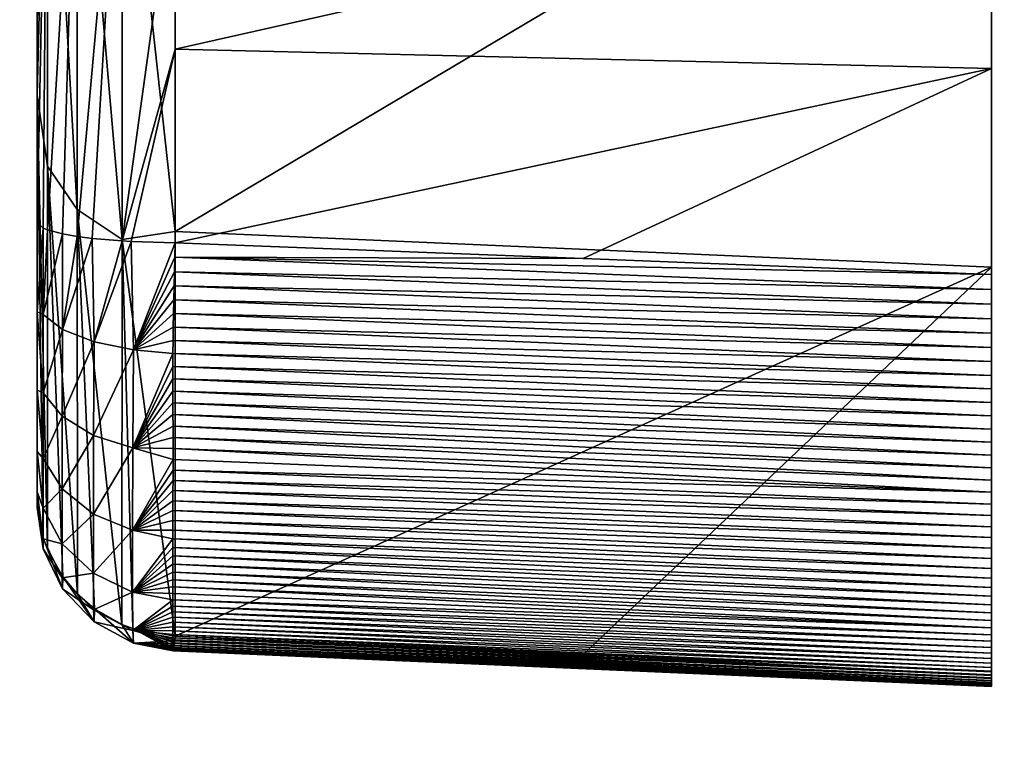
# Model space of a CAD drawing. Header units: millimetres. Extents: x -41 to 11, y -3 to 963.
# Tile 302 of 656: x -26.51 to -24.45, y 307.37 to 308.88. Entities that reach past the tile are written whole.
import ezdxf

# ---------------------------------------------------------------- set-up
doc = ezdxf.new("R2010")
doc.units = ezdxf.units.MM
doc.header["$LTSCALE"] = 65.185185
for name, color, linetype in [('3321', 7, 'CONTINUOUS'), ('3323', 7, 'CONTINUOUS'), ('3384', 7, 'CONTINUOUS'), ('3385', 7, 'CONTINUOUS'), ('659', 7, 'CONTINUOUS'), ('667', 7, 'CONTINUOUS'), ('668', 7, 'CONTINUOUS'), ('669', 7, 'CONTINUOUS'), ('670', 7, 'CONTINUOUS'), ('675', 7, 'CONTINUOUS'), ('677', 7, 'CONTINUOUS'), ('678', 7, 'CONTINUOUS')]:
    doc.layers.add(name, color=color, linetype=linetype)

msp = doc.modelspace()

# ---------------------------------------------------------------- linework, layer by layer
at = {"layer": '3321', "linetype": 'Continuous'}
for points in [[(9.125, 297.5, 93.5), (9.125, 382.5, 93.5), (-40.875, 297.5, 93.5), (9.125, 297.5, 93.5)], [(9.125, 382.5, 93.5), (-40.875, 382.5, 93.5), (-40.875, 297.5, 93.5), (9.125, 382.5, 93.5)]]:
    msp.add_3dface(points, dxfattribs=at)
at = {"layer": '3323', "linetype": 'Continuous'}
for points in [[(-40.875, 382.5, 8.5), (9.125, 297.5, 8.5), (-40.875, 297.5, 8.5), (-40.875, 382.5, 8.5)], [(9.125, 382.5, 8.5), (9.125, 297.5, 8.5), (-40.875, 382.5, 8.5), (9.125, 382.5, 8.5)]]:
    msp.add_3dface(points, dxfattribs=at)
at = {"layer": '3384', "linetype": 'Continuous'}
for points in [[(-40.875, 300.2, 90.8), (-40.875, 379.8, 90.8), (-15.675, 300.2, 90.8), (-40.875, 300.2, 90.8)], [(-40.875, 379.8, 90.8), (-15.675, 379.8, 90.8), (-15.675, 300.2, 90.8), (-40.875, 379.8, 90.8)]]:
    msp.add_3dface(points, dxfattribs=at)
at = {"layer": '3385', "linetype": 'Continuous'}
for points in [[(-15.675, 379.8, 11.2), (-40.875, 300.2, 11.2), (-15.675, 300.2, 11.2), (-15.675, 379.8, 11.2)], [(-40.875, 379.8, 11.2), (-40.875, 300.2, 11.2), (-15.675, 379.8, 11.2), (-40.875, 379.8, 11.2)]]:
    msp.add_3dface(points, dxfattribs=at)
at = {"layer": '659', "linetype": 'Continuous'}
for points in [[(-24.475, 308.3123, 44.0605), (-24.475, 312.3337, 32.1105), (-24.475, 308.3437, 44.0654), (-24.475, 308.3123, 44.0605)], [(-24.475, 308.2813, 44.0546), (-24.475, 312.3337, 32.1105), (-24.475, 308.3123, 44.0605), (-24.475, 308.2813, 44.0546)], [(-24.475, 310.7778, 34.6198), (-24.475, 312.3337, 32.1105), (-24.475, 308.2813, 44.0546), (-24.475, 310.7778, 34.6198)], [(-24.475, 308.775, 44.1386), (-24.475, 312.3337, 32.1105), (-24.475, 309.2005, 44.2385), (-24.475, 308.775, 44.1386)], [(-24.475, 308.3437, 44.0654), (-24.475, 312.3337, 32.1105), (-24.475, 308.775, 44.1386), (-24.475, 308.3437, 44.0654)], [(-24.475, 308.2508, 44.0479), (-24.475, 310.7778, 34.6198), (-24.475, 308.2813, 44.0546), (-24.475, 308.2508, 44.0479)], [(-24.475, 308.2206, 44.0403), (-24.475, 310.7778, 34.6198), (-24.475, 308.2508, 44.0479), (-24.475, 308.2206, 44.0403)], [(-24.475, 308.1908, 44.0319), (-24.475, 310.7778, 34.6198), (-24.475, 308.2206, 44.0403), (-24.475, 308.1908, 44.0319)], [(-24.475, 308.1614, 44.0225), (-24.475, 310.7778, 34.6198), (-24.475, 308.1908, 44.0319), (-24.475, 308.1614, 44.0225)], [(-24.475, 308.1323, 44.0123), (-24.475, 310.7778, 34.6198), (-24.475, 308.1614, 44.0225), (-24.475, 308.1323, 44.0123)], [(-24.475, 308.1037, 44.0012), (-24.475, 310.7778, 34.6198), (-24.475, 308.1323, 44.0123), (-24.475, 308.1037, 44.0012)], [(-24.475, 308.0754, 43.9892), (-24.475, 310.7778, 34.6198), (-24.475, 308.1037, 44.0012), (-24.475, 308.0754, 43.9892)], [(-24.475, 308.0475, 43.9763), (-24.475, 310.7778, 34.6198), (-24.475, 308.0754, 43.9892), (-24.475, 308.0475, 43.9763)], [(-24.475, 308.0197, 43.9624), (-24.475, 310.7778, 34.6198), (-24.475, 308.0475, 43.9763), (-24.475, 308.0197, 43.9624)], [(-24.475, 307.9923, 43.9475), (-24.475, 310.7778, 34.6198), (-24.475, 308.0197, 43.9624), (-24.475, 307.9923, 43.9475)], [(-24.475, 307.9653, 43.9318), (-24.475, 310.7778, 34.6198), (-24.475, 307.9923, 43.9475), (-24.475, 307.9653, 43.9318)], [(-24.475, 307.9387, 43.9153), (-24.475, 310.7778, 34.6198), (-24.475, 307.9653, 43.9318), (-24.475, 307.9387, 43.9153)], [(-24.475, 307.9127, 43.898), (-24.475, 310.7778, 34.6198), (-24.475, 307.9387, 43.9153), (-24.475, 307.9127, 43.898)], [(-24.475, 307.8873, 43.8799), (-24.475, 310.7778, 34.6198), (-24.475, 307.9127, 43.898), (-24.475, 307.8873, 43.8799)], [(-24.475, 307.8626, 43.8612), (-24.475, 310.7778, 34.6198), (-24.475, 307.8873, 43.8799), (-24.475, 307.8626, 43.8612)], [(-24.475, 307.8386, 43.8418), (-24.475, 310.7778, 34.6198), (-24.475, 307.8626, 43.8612), (-24.475, 307.8386, 43.8418)], [(-24.475, 307.8153, 43.8216), (-24.475, 310.7778, 34.6198), (-24.475, 307.8386, 43.8418), (-24.475, 307.8153, 43.8216)], [(-24.475, 307.7925, 43.8006), (-24.475, 310.7778, 34.6198), (-24.475, 307.8153, 43.8216), (-24.475, 307.7925, 43.8006)], [(-24.475, 307.7703, 43.7788), (-24.475, 310.7778, 34.6198), (-24.475, 307.7925, 43.8006), (-24.475, 307.7703, 43.7788)], [(-24.475, 307.7487, 43.7562), (-24.475, 310.7778, 34.6198), (-24.475, 307.7703, 43.7788), (-24.475, 307.7487, 43.7562)], [(-24.475, 307.7277, 43.733), (-24.475, 310.7778, 34.6198), (-24.475, 307.7487, 43.7562), (-24.475, 307.7277, 43.733)], [(-24.475, 309.4488, 37.2573), (-24.475, 310.7778, 34.6198), (-24.475, 307.7277, 43.733), (-24.475, 309.4488, 37.2573)], [(-24.475, 307.7075, 43.7091), (-24.475, 309.4488, 37.2573), (-24.475, 307.7277, 43.733), (-24.475, 307.7075, 43.7091)], [(-24.475, 307.6881, 43.6848), (-24.475, 309.4488, 37.2573), (-24.475, 307.7075, 43.7091), (-24.475, 307.6881, 43.6848)], [(-24.475, 307.6695, 43.6599), (-24.475, 309.4488, 37.2573), (-24.475, 307.6881, 43.6848), (-24.475, 307.6695, 43.6599)], [(-24.475, 307.6519, 43.6347), (-24.475, 309.4488, 37.2573), (-24.475, 307.6695, 43.6599), (-24.475, 307.6519, 43.6347)], [(-24.475, 307.635, 43.6089), (-24.475, 309.4488, 37.2573), (-24.475, 307.6519, 43.6347), (-24.475, 307.635, 43.6089)], [(-24.475, 307.6189, 43.5824), (-24.475, 309.4488, 37.2573), (-24.475, 307.635, 43.6089), (-24.475, 307.6189, 43.5824)], [(-24.475, 307.6036, 43.5553), (-24.475, 309.4488, 37.2573), (-24.475, 307.6189, 43.5824), (-24.475, 307.6036, 43.5553)], [(-24.475, 307.5891, 43.5276), (-24.475, 309.4488, 37.2573), (-24.475, 307.6036, 43.5553), (-24.475, 307.5891, 43.5276)], [(-24.475, 307.5753, 43.4995), (-24.475, 309.4488, 37.2573), (-24.475, 307.5891, 43.5276), (-24.475, 307.5753, 43.4995)], [(-24.475, 307.5625, 43.471), (-24.475, 309.4488, 37.2573), (-24.475, 307.5753, 43.4995), (-24.475, 307.5625, 43.471)], [(-24.475, 307.5506, 43.4422), (-24.475, 309.4488, 37.2573), (-24.475, 307.5625, 43.471), (-24.475, 307.5506, 43.4422)], [(-24.475, 307.5396, 43.4132), (-24.475, 309.4488, 37.2573), (-24.475, 307.5506, 43.4422), (-24.475, 307.5396, 43.4132)], [(-24.475, 307.5296, 43.384), (-24.475, 309.4488, 37.2573), (-24.475, 307.5396, 43.4132), (-24.475, 307.5296, 43.384)], [(-24.475, 307.5206, 43.3546), (-24.475, 309.4488, 37.2573), (-24.475, 307.5296, 43.384), (-24.475, 307.5206, 43.3546)], [(-24.475, 307.5125, 43.3246), (-24.475, 309.4488, 37.2573), (-24.475, 307.5206, 43.3546), (-24.475, 307.5125, 43.3246)], [(-24.475, 307.5052, 43.2943), (-24.475, 309.4488, 37.2573), (-24.475, 307.5125, 43.3246), (-24.475, 307.5052, 43.2943)], [(-24.475, 307.4989, 43.2637), (-24.475, 309.4488, 37.2573), (-24.475, 307.5052, 43.2943), (-24.475, 307.4989, 43.2637)], [(-24.475, 307.4935, 43.2329), (-24.475, 309.4488, 37.2573), (-24.475, 307.4989, 43.2637), (-24.475, 307.4935, 43.2329)], [(-24.475, 308.3586, 39.9972), (-24.475, 309.4488, 37.2573), (-24.475, 307.4935, 43.2329), (-24.475, 308.3586, 39.9972)], [(-24.475, 307.4883, 42.9556), (-24.475, 308.3586, 39.9972), (-24.475, 307.485, 42.9864), (-24.475, 307.4883, 42.9556)], [(-24.475, 307.4925, 42.9247), (-24.475, 308.3586, 39.9972), (-24.475, 307.4883, 42.9556), (-24.475, 307.4925, 42.9247)], [(-24.475, 307.4977, 42.8939), (-24.475, 308.3586, 39.9972), (-24.475, 307.4925, 42.9247), (-24.475, 307.4977, 42.8939)], [(-24.475, 307.5039, 42.863), (-24.475, 308.3586, 39.9972), (-24.475, 307.4977, 42.8939), (-24.475, 307.5039, 42.863)], [(-24.475, 307.511, 42.832), (-24.475, 308.3586, 39.9972), (-24.475, 307.5039, 42.863), (-24.475, 307.511, 42.832)], [(-24.475, 307.489, 43.202), (-24.475, 308.3586, 39.9972), (-24.475, 307.4935, 43.2329), (-24.475, 307.489, 43.202)], [(-24.475, 307.4855, 43.171), (-24.475, 308.3586, 39.9972), (-24.475, 307.489, 43.202), (-24.475, 307.4855, 43.171)], [(-24.475, 307.483, 43.1401), (-24.475, 308.3586, 39.9972), (-24.475, 307.4855, 43.171), (-24.475, 307.483, 43.1401)], [(-24.475, 307.4815, 43.1093), (-24.475, 308.3586, 39.9972), (-24.475, 307.483, 43.1401), (-24.475, 307.4815, 43.1093)], [(-24.475, 307.4809, 43.0786), (-24.475, 308.3586, 39.9972), (-24.475, 307.4815, 43.1093), (-24.475, 307.4809, 43.0786)], [(-24.475, 307.4813, 43.0479), (-24.475, 308.3586, 39.9972), (-24.475, 307.4809, 43.0786), (-24.475, 307.4813, 43.0479)], [(-24.475, 307.4827, 43.0171), (-24.475, 308.3586, 39.9972), (-24.475, 307.4813, 43.0479), (-24.475, 307.4827, 43.0171)], [(-24.475, 307.485, 42.9864), (-24.475, 308.3586, 39.9972), (-24.475, 307.4827, 43.0171), (-24.475, 307.485, 42.9864)]]:
    msp.add_3dface(points, dxfattribs=at)
at = {"layer": '667', "linetype": 'Continuous'}
for points in [[(-26.1855, 309.5261, 37.2306), (-24.475, 309.4488, 37.2573), (-26.1855, 308.4338, 39.9626), (-26.1855, 309.5261, 37.2306)], [(-24.475, 309.4488, 37.2573), (-24.475, 308.3586, 39.9972), (-26.1855, 308.4338, 39.9626), (-24.475, 309.4488, 37.2573)], [(-24.475, 308.3586, 39.9972), (-26.1855, 307.5858, 42.78), (-26.1855, 308.4338, 39.9626), (-24.475, 308.3586, 39.9972)], [(-26.1855, 307.5858, 42.78), (-24.475, 308.3586, 39.9972), (-25.3302, 307.5484, 42.8059), (-26.1855, 307.5858, 42.78)], [(-24.475, 307.511, 42.832), (-25.3302, 307.5484, 42.8059), (-24.475, 308.3586, 39.9972), (-24.475, 307.511, 42.832)]]:
    msp.add_3dface(points, dxfattribs=at)
at = {"layer": '668', "linetype": 'Continuous'}
for points in [[(-26.475, 309.8014, 37.3499), (-26.4532, 309.5958, 37.5344), (-26.475, 308.7193, 40.0549), (-26.475, 309.8014, 37.3499)], [(-26.4532, 309.5958, 37.5344), (-26.4532, 308.5702, 40.1417), (-26.475, 308.7193, 40.0549), (-26.4532, 309.5958, 37.5344)], [(-26.3909, 309.5079, 37.4955), (-26.3909, 308.4793, 40.1103), (-26.4532, 309.5958, 37.5344), (-26.3909, 309.5079, 37.4955)], [(-26.4532, 309.5958, 37.5344), (-26.3909, 308.4793, 40.1103), (-26.4532, 308.5702, 40.1417), (-26.4532, 309.5958, 37.5344)], [(-26.297, 309.4478, 37.4688), (-26.297, 308.4171, 40.0888), (-26.3909, 309.5079, 37.4955), (-26.297, 309.4478, 37.4688)], [(-26.3909, 309.5079, 37.4955), (-26.297, 308.4171, 40.0888), (-26.3909, 308.4793, 40.1103), (-26.3909, 309.5079, 37.4955)], [(-26.1855, 309.5261, 37.2306), (-26.1855, 308.4338, 39.9626), (-26.297, 309.4478, 37.4688), (-26.1855, 309.5261, 37.2306)], [(-26.297, 309.4478, 37.4688), (-26.1855, 308.4338, 39.9626), (-26.297, 308.4171, 40.0888), (-26.297, 309.4478, 37.4688)], [(-26.4532, 308.5702, 40.1417), (-26.4532, 307.7676, 42.8261), (-26.475, 308.7193, 40.0549), (-26.4532, 308.5702, 40.1417)], [(-26.4532, 307.7676, 42.8261), (-26.4622, 307.7922, 42.8323), (-26.475, 308.7193, 40.0549), (-26.4532, 307.7676, 42.8261)], [(-26.475, 307.8764, 42.8537), (-26.475, 308.7193, 40.0549), (-26.4622, 307.7922, 42.8323), (-26.475, 307.8764, 42.8537)], [(-26.4532, 307.7676, 42.8261), (-26.4532, 308.5702, 40.1417), (-26.4214, 307.7106, 42.8116), (-26.4532, 307.7676, 42.8261)], [(-26.3906, 307.6741, 42.8024), (-26.4214, 307.7106, 42.8116), (-26.4532, 308.5702, 40.1417), (-26.3906, 307.6741, 42.8024)], [(-26.3909, 308.4793, 40.1103), (-26.3906, 307.6741, 42.8024), (-26.4532, 308.5702, 40.1417), (-26.3909, 308.4793, 40.1103)], [(-26.2972, 307.6108, 42.7863), (-26.3546, 307.6435, 42.7946), (-26.3909, 308.4793, 40.1103), (-26.2972, 307.6108, 42.7863)], [(-26.297, 308.4171, 40.0888), (-26.2972, 307.6108, 42.7863), (-26.3909, 308.4793, 40.1103), (-26.297, 308.4171, 40.0888)], [(-26.3906, 307.6741, 42.8024), (-26.3909, 308.4793, 40.1103), (-26.3546, 307.6435, 42.7946), (-26.3906, 307.6741, 42.8024)], [(-26.1855, 308.4338, 39.9626), (-26.1855, 307.5858, 42.78), (-26.297, 308.4171, 40.0888), (-26.1855, 308.4338, 39.9626)], [(-26.2972, 307.6108, 42.7863), (-26.297, 308.4171, 40.0888), (-26.2746, 307.6021, 42.7841), (-26.2972, 307.6108, 42.7863)], [(-26.297, 308.4171, 40.0888), (-26.1855, 307.5858, 42.78), (-26.2746, 307.6021, 42.7841), (-26.297, 308.4171, 40.0888)]]:
    msp.add_3dface(points, dxfattribs=at)
at = {"layer": '669', "linetype": 'Continuous'}
for points in [[(-26.475, 308.2652, 43.6625), (-26.4622, 308.4408, 43.8035), (-26.475, 308.4533, 43.7178), (-26.475, 308.2652, 43.6625)], [(-26.4625, 308.2599, 43.7535), (-26.4622, 308.4408, 43.8035), (-26.475, 308.2652, 43.6625), (-26.4625, 308.2599, 43.7535)], [(-26.4622, 308.4408, 43.8035), (-26.4625, 308.2599, 43.7535), (-26.4531, 308.437, 43.8292), (-26.4622, 308.4408, 43.8035)], [(-26.4531, 308.437, 43.8292), (-26.4625, 308.2599, 43.7535), (-26.4221, 308.4287, 43.8862), (-26.4531, 308.437, 43.8292)], [(-26.4221, 308.2283, 43.8317), (-26.4221, 308.4287, 43.8862), (-26.4625, 308.2599, 43.7535), (-26.4221, 308.2283, 43.8317)], [(-26.4221, 308.4287, 43.8862), (-26.4221, 308.2283, 43.8317), (-26.391, 308.4232, 43.9238), (-26.4221, 308.4287, 43.8862)], [(-26.391, 308.4232, 43.9238), (-26.4221, 308.2283, 43.8317), (-26.3598, 308.4191, 43.9517), (-26.391, 308.4232, 43.9238)], [(-26.3558, 308.2023, 43.8959), (-26.3598, 308.4191, 43.9517), (-26.4221, 308.2283, 43.8317), (-26.3558, 308.2023, 43.8959)], [(-26.3598, 308.4191, 43.9517), (-26.3558, 308.2023, 43.8959), (-26.2969, 308.4137, 43.9891), (-26.3598, 308.4191, 43.9517)], [(-26.2969, 308.4137, 43.9891), (-26.3558, 308.2023, 43.8959), (-26.2783, 308.4126, 43.9965), (-26.2969, 308.4137, 43.9891)], [(-26.2734, 308.1858, 43.9367), (-26.2783, 308.4126, 43.9965), (-26.3558, 308.2023, 43.8959), (-26.2734, 308.1858, 43.9367)], [(-26.2783, 308.4126, 43.9965), (-26.2734, 308.1858, 43.9367), (-26.1855, 308.4099, 44.0145), (-26.2783, 308.4126, 43.9965)], [(-26.1855, 308.4099, 44.0145), (-26.2734, 308.1858, 43.9367), (-26.1864, 308.3795, 44.0095), (-26.1855, 308.4099, 44.0145)], [(-26.1864, 308.3795, 44.0095), (-26.2734, 308.1858, 43.9367), (-26.1872, 308.3494, 44.0036), (-26.1864, 308.3795, 44.0095)], [(-26.1872, 308.3494, 44.0036), (-26.2734, 308.1858, 43.9367), (-26.188, 308.3197, 43.9969), (-26.1872, 308.3494, 44.0036)], [(-26.188, 308.3197, 43.9969), (-26.2734, 308.1858, 43.9367), (-26.1887, 308.2903, 43.9892), (-26.188, 308.3197, 43.9969)], [(-26.1887, 308.2903, 43.9892), (-26.2734, 308.1858, 43.9367), (-26.1892, 308.2615, 43.9808), (-26.1887, 308.2903, 43.9892)], [(-26.4626, 308.0958, 43.6629), (-26.4625, 308.2599, 43.7535), (-26.475, 308.2652, 43.6625), (-26.4626, 308.0958, 43.6629)], [(-26.475, 308.1015, 43.5585), (-26.4626, 308.0958, 43.6629), (-26.475, 308.2652, 43.6625), (-26.475, 308.1015, 43.5585)], [(-26.4626, 308.0958, 43.6629), (-26.4221, 308.2283, 43.8317), (-26.4625, 308.2599, 43.7535), (-26.4626, 308.0958, 43.6629)], [(-26.1892, 308.2615, 43.9808), (-26.2734, 308.1858, 43.9367), (-26.1898, 308.2331, 43.9716), (-26.1892, 308.2615, 43.9808)], [(-26.4225, 308.0467, 43.7311), (-26.4221, 308.2283, 43.8317), (-26.4626, 308.0958, 43.6629), (-26.4225, 308.0467, 43.7311)], [(-26.4225, 308.0467, 43.7311), (-26.3558, 308.2023, 43.8959), (-26.4221, 308.2283, 43.8317), (-26.4225, 308.0467, 43.7311)], [(-26.1898, 308.2331, 43.9716), (-26.2734, 308.1858, 43.9367), (-26.1902, 308.2052, 43.9616), (-26.1898, 308.2331, 43.9716)], [(-26.3567, 308.0063, 43.7872), (-26.3558, 308.2023, 43.8959), (-26.4225, 308.0467, 43.7311), (-26.3567, 308.0063, 43.7872)], [(-26.3567, 308.0063, 43.7872), (-26.2734, 308.1858, 43.9367), (-26.3558, 308.2023, 43.8959), (-26.3567, 308.0063, 43.7872)], [(-26.2747, 307.9805, 43.8231), (-26.2734, 308.1858, 43.9367), (-26.3567, 308.0063, 43.7872), (-26.2747, 307.9805, 43.8231)], [(-26.2734, 308.1858, 43.9367), (-26.2747, 307.9805, 43.8231), (-26.1905, 308.1778, 43.9509), (-26.2734, 308.1858, 43.9367)], [(-26.1902, 308.2052, 43.9616), (-26.2734, 308.1858, 43.9367), (-26.1905, 308.1778, 43.9509), (-26.1902, 308.2052, 43.9616)], [(-26.1905, 308.1778, 43.9509), (-26.2747, 307.9805, 43.8231), (-26.1907, 308.151, 43.9396), (-26.1905, 308.1778, 43.9509)], [(-26.1907, 308.151, 43.9396), (-26.2747, 307.9805, 43.8231), (-26.1908, 308.1249, 43.9277), (-26.1907, 308.151, 43.9396)], [(-26.1908, 308.1249, 43.9277), (-26.2747, 307.9805, 43.8231), (-26.1907, 308.0995, 43.9151), (-26.1908, 308.1249, 43.9277)], [(-26.4626, 307.9581, 43.536), (-26.4626, 308.0958, 43.6629), (-26.475, 308.1015, 43.5585), (-26.4626, 307.9581, 43.536)], [(-26.475, 307.9728, 43.414), (-26.4626, 307.9581, 43.536), (-26.475, 308.1015, 43.5585), (-26.475, 307.9728, 43.414)], [(-26.4626, 307.9581, 43.536), (-26.4225, 308.0467, 43.7311), (-26.4626, 308.0958, 43.6629), (-26.4626, 307.9581, 43.536)], [(-26.1907, 308.0995, 43.9151), (-26.2747, 307.9805, 43.8231), (-26.1906, 308.0746, 43.902), (-26.1907, 308.0995, 43.9151)], [(-26.1906, 308.0746, 43.902), (-26.2747, 307.9805, 43.8231), (-26.1905, 308.0501, 43.8882), (-26.1906, 308.0746, 43.902)], [(-26.4227, 307.8943, 43.5906), (-26.4225, 308.0467, 43.7311), (-26.4626, 307.9581, 43.536), (-26.4227, 307.8943, 43.5906)], [(-26.4227, 307.8943, 43.5906), (-26.3567, 308.0063, 43.7872), (-26.4225, 308.0467, 43.7311), (-26.4227, 307.8943, 43.5906)], [(-26.1905, 308.0501, 43.8882), (-26.2747, 307.9805, 43.8231), (-26.1903, 308.026, 43.8737), (-26.1905, 308.0501, 43.8882)], [(-26.1903, 308.026, 43.8737), (-26.2747, 307.9805, 43.8231), (-26.1902, 308.0023, 43.8585), (-26.1903, 308.026, 43.8737)], [(-26.3571, 307.8418, 43.6356), (-26.3567, 308.0063, 43.7872), (-26.4227, 307.8943, 43.5906), (-26.3571, 307.8418, 43.6356)], [(-26.3571, 307.8418, 43.6356), (-26.2747, 307.9805, 43.8231), (-26.3567, 308.0063, 43.7872), (-26.3571, 307.8418, 43.6356)], [(-26.1902, 308.0023, 43.8585), (-26.2747, 307.9805, 43.8231), (-26.1902, 307.9789, 43.8424), (-26.1902, 308.0023, 43.8585)], [(-26.2754, 307.8082, 43.6643), (-26.2747, 307.9805, 43.8231), (-26.3571, 307.8418, 43.6356), (-26.2754, 307.8082, 43.6643)], [(-26.2747, 307.9805, 43.8231), (-26.2754, 307.8082, 43.6643), (-26.1902, 307.956, 43.8258), (-26.2747, 307.9805, 43.8231)], [(-26.1902, 307.9789, 43.8424), (-26.2747, 307.9805, 43.8231), (-26.1902, 307.956, 43.8258), (-26.1902, 307.9789, 43.8424)], [(-26.4626, 307.8544, 43.3807), (-26.4626, 307.9581, 43.536), (-26.475, 307.9728, 43.414), (-26.4626, 307.8544, 43.3807)], [(-26.475, 307.8886, 43.2397), (-26.4626, 307.8544, 43.3807), (-26.475, 307.9728, 43.414), (-26.475, 307.8886, 43.2397)], [(-26.4626, 307.8544, 43.3807), (-26.4227, 307.8943, 43.5906), (-26.4626, 307.9581, 43.536), (-26.4626, 307.8544, 43.3807)], [(-26.1902, 307.956, 43.8258), (-26.2754, 307.8082, 43.6643), (-26.1903, 307.9337, 43.8086), (-26.1902, 307.956, 43.8258)], [(-26.1903, 307.9337, 43.8086), (-26.2754, 307.8082, 43.6643), (-26.1903, 307.912, 43.7909), (-26.1903, 307.9337, 43.8086)], [(-26.1903, 307.912, 43.7909), (-26.2754, 307.8082, 43.6643), (-26.1904, 307.8908, 43.7725), (-26.1903, 307.912, 43.7909)], [(-26.4626, 307.7901, 43.2048), (-26.4626, 307.8544, 43.3807), (-26.475, 307.8886, 43.2397), (-26.4626, 307.7901, 43.2048)], [(-26.475, 307.8553, 43.0486), (-26.4626, 307.7901, 43.2048), (-26.475, 307.8886, 43.2397), (-26.475, 307.8553, 43.0486)], [(-26.475, 307.8764, 42.8537), (-26.4622, 307.7922, 42.8323), (-26.4625, 307.7692, 43.0184), (-26.475, 307.8764, 42.8537)], [(-26.475, 307.8764, 42.8537), (-26.4625, 307.7692, 43.0184), (-26.475, 307.8553, 43.0486), (-26.475, 307.8764, 42.8537)], [(-26.4227, 307.7796, 43.4186), (-26.4227, 307.8943, 43.5906), (-26.4626, 307.8544, 43.3807), (-26.4227, 307.7796, 43.4186)], [(-26.4227, 307.7796, 43.4186), (-26.3571, 307.8418, 43.6356), (-26.4227, 307.8943, 43.5906), (-26.4227, 307.7796, 43.4186)], [(-26.1904, 307.8908, 43.7725), (-26.2754, 307.8082, 43.6643), (-26.1905, 307.8698, 43.7534), (-26.1904, 307.8908, 43.7725)], [(-26.4625, 307.7692, 43.0184), (-26.4626, 307.7901, 43.2048), (-26.475, 307.8553, 43.0486), (-26.4625, 307.7692, 43.0184)], [(-26.1905, 307.8698, 43.7534), (-26.2754, 307.8082, 43.6643), (-26.1906, 307.8492, 43.7333), (-26.1905, 307.8698, 43.7534)], [(-26.4626, 307.7901, 43.2048), (-26.4227, 307.7796, 43.4186), (-26.4626, 307.8544, 43.3807), (-26.4626, 307.7901, 43.2048)], [(-26.3571, 307.7179, 43.4499), (-26.3571, 307.8418, 43.6356), (-26.4227, 307.7796, 43.4186), (-26.3571, 307.7179, 43.4499)], [(-26.3571, 307.7179, 43.4499), (-26.2754, 307.8082, 43.6643), (-26.3571, 307.8418, 43.6356), (-26.3571, 307.7179, 43.4499)], [(-26.1906, 307.8492, 43.7333), (-26.2754, 307.8082, 43.6643), (-26.1906, 307.8286, 43.7123), (-26.1906, 307.8492, 43.7333)], [(-26.1906, 307.8286, 43.7123), (-26.2754, 307.8082, 43.6643), (-26.1907, 307.8082, 43.6901), (-26.1906, 307.8286, 43.7123)], [(-26.2754, 307.6784, 43.4699), (-26.2754, 307.8082, 43.6643), (-26.3571, 307.7179, 43.4499), (-26.2754, 307.6784, 43.4699)], [(-26.1907, 307.8082, 43.6901), (-26.2754, 307.8082, 43.6643), (-26.1907, 307.7901, 43.6692), (-26.1907, 307.8082, 43.6901)], [(-26.2754, 307.8082, 43.6643), (-26.2754, 307.6784, 43.4699), (-26.1907, 307.7901, 43.6692), (-26.2754, 307.8082, 43.6643)], [(-26.4225, 307.7082, 43.2239), (-26.4227, 307.7796, 43.4186), (-26.4626, 307.7901, 43.2048), (-26.4225, 307.7082, 43.2239)], [(-26.4625, 307.7692, 43.0184), (-26.4225, 307.7082, 43.2239), (-26.4626, 307.7901, 43.2048), (-26.4625, 307.7692, 43.0184)], [(-26.4622, 307.7922, 42.8323), (-26.4221, 307.6849, 43.0176), (-26.4625, 307.7692, 43.0184), (-26.4622, 307.7922, 42.8323)], [(-26.4622, 307.7922, 42.8323), (-26.4532, 307.7676, 42.8261), (-26.4221, 307.6849, 43.0176), (-26.4622, 307.7922, 42.8323)], [(-26.4225, 307.7082, 43.2239), (-26.3571, 307.7179, 43.4499), (-26.4227, 307.7796, 43.4186), (-26.4225, 307.7082, 43.2239)], [(-26.1907, 307.7901, 43.6692), (-26.2754, 307.6784, 43.4699), (-26.1907, 307.772, 43.6471), (-26.1907, 307.7901, 43.6692)], [(-26.4221, 307.6849, 43.0176), (-26.4225, 307.7082, 43.2239), (-26.4625, 307.7692, 43.0184), (-26.4221, 307.6849, 43.0176)], [(-26.4532, 307.7676, 42.8261), (-26.4214, 307.7106, 42.8116), (-26.4221, 307.6849, 43.0176), (-26.4532, 307.7676, 42.8261)], [(-26.1907, 307.772, 43.6471), (-26.2754, 307.6784, 43.4699), (-26.1907, 307.7542, 43.624), (-26.1907, 307.772, 43.6471)], [(-26.1907, 307.7542, 43.624), (-26.2754, 307.6784, 43.4699), (-26.1907, 307.7369, 43.6001), (-26.1907, 307.7542, 43.624)], [(-26.1907, 307.7369, 43.6001), (-26.2754, 307.6784, 43.4699), (-26.1907, 307.7202, 43.5756), (-26.1907, 307.7369, 43.6001)], [(-26.3567, 307.6409, 43.2397), (-26.3571, 307.7179, 43.4499), (-26.4225, 307.7082, 43.2239), (-26.3567, 307.6409, 43.2397)], [(-26.4214, 307.7106, 42.8116), (-26.3558, 307.6157, 43.017), (-26.4221, 307.6849, 43.0176), (-26.4214, 307.7106, 42.8116)], [(-26.4214, 307.7106, 42.8116), (-26.3906, 307.6741, 42.8024), (-26.3558, 307.6157, 43.017), (-26.4214, 307.7106, 42.8116)], [(-26.3567, 307.6409, 43.2397), (-26.2754, 307.6784, 43.4699), (-26.3571, 307.7179, 43.4499), (-26.3567, 307.6409, 43.2397)], [(-26.1907, 307.7202, 43.5756), (-26.2754, 307.6784, 43.4699), (-26.1907, 307.7043, 43.5507), (-26.1907, 307.7202, 43.5756)], [(-26.4221, 307.6849, 43.0176), (-26.3567, 307.6409, 43.2397), (-26.4225, 307.7082, 43.2239), (-26.4221, 307.6849, 43.0176)], [(-26.1907, 307.7043, 43.5507), (-26.2754, 307.6784, 43.4699), (-26.1907, 307.6893, 43.5255), (-26.1907, 307.7043, 43.5507)], [(-26.3558, 307.6157, 43.017), (-26.3567, 307.6409, 43.2397), (-26.4221, 307.6849, 43.0176), (-26.3558, 307.6157, 43.017)], [(-26.3906, 307.6741, 42.8024), (-26.3546, 307.6435, 42.7946), (-26.3558, 307.6157, 43.017), (-26.3906, 307.6741, 42.8024)], [(-26.2747, 307.5979, 43.2498), (-26.2754, 307.6784, 43.4699), (-26.3567, 307.6409, 43.2397), (-26.2747, 307.5979, 43.2498)], [(-26.1907, 307.6893, 43.5255), (-26.2754, 307.6784, 43.4699), (-26.1907, 307.6753, 43.5005), (-26.1907, 307.6893, 43.5255)], [(-26.2754, 307.6784, 43.4699), (-26.2747, 307.5979, 43.2498), (-26.1906, 307.6624, 43.4757), (-26.2754, 307.6784, 43.4699)], [(-26.1907, 307.6753, 43.5005), (-26.2754, 307.6784, 43.4699), (-26.1906, 307.6624, 43.4757), (-26.1907, 307.6753, 43.5005)], [(-26.1906, 307.6624, 43.4757), (-26.2747, 307.5979, 43.2498), (-26.1906, 307.6491, 43.4482), (-26.1906, 307.6624, 43.4757)], [(-26.1906, 307.6491, 43.4482), (-26.2747, 307.5979, 43.2498), (-26.1906, 307.6369, 43.4209), (-26.1906, 307.6491, 43.4482)], [(-26.3558, 307.6157, 43.017), (-26.2747, 307.5979, 43.2498), (-26.3567, 307.6409, 43.2397), (-26.3558, 307.6157, 43.017)], [(-26.3546, 307.6435, 42.7946), (-26.2734, 307.5716, 43.0165), (-26.3558, 307.6157, 43.017), (-26.3546, 307.6435, 42.7946)], [(-26.3546, 307.6435, 42.7946), (-26.2972, 307.6108, 42.7863), (-26.2734, 307.5716, 43.0165), (-26.3546, 307.6435, 42.7946)], [(-26.1906, 307.6369, 43.4209), (-26.2747, 307.5979, 43.2498), (-26.1906, 307.6256, 43.3937), (-26.1906, 307.6369, 43.4209)], [(-26.2734, 307.5716, 43.0165), (-26.2747, 307.5979, 43.2498), (-26.3558, 307.6157, 43.017), (-26.2734, 307.5716, 43.0165)], [(-26.2972, 307.6108, 42.7863), (-26.2746, 307.6021, 42.7841), (-26.2734, 307.5716, 43.0165), (-26.2972, 307.6108, 42.7863)], [(-26.1906, 307.6256, 43.3937), (-26.2747, 307.5979, 43.2498), (-26.1905, 307.6153, 43.3665), (-26.1906, 307.6256, 43.3937)], [(-26.1905, 307.6153, 43.3665), (-26.2747, 307.5979, 43.2498), (-26.1905, 307.6058, 43.3393), (-26.1905, 307.6153, 43.3665)], [(-26.1905, 307.6058, 43.3393), (-26.2747, 307.5979, 43.2498), (-26.1905, 307.5972, 43.3119), (-26.1905, 307.6058, 43.3393)], [(-26.2747, 307.5979, 43.2498), (-26.2734, 307.5716, 43.0165), (-26.1904, 307.576, 43.2281), (-26.2747, 307.5979, 43.2498)], [(-26.1905, 307.5972, 43.3119), (-26.2747, 307.5979, 43.2498), (-26.1904, 307.5893, 43.2842), (-26.1905, 307.5972, 43.3119)], [(-26.1904, 307.5893, 43.2842), (-26.2747, 307.5979, 43.2498), (-26.1904, 307.5822, 43.2562), (-26.1904, 307.5893, 43.2842)], [(-26.1904, 307.5822, 43.2562), (-26.2747, 307.5979, 43.2498), (-26.1904, 307.576, 43.2281), (-26.1904, 307.5822, 43.2562)], [(-26.2746, 307.6021, 42.7841), (-26.1855, 307.5858, 42.78), (-26.1863, 307.5784, 42.8115), (-26.2746, 307.6021, 42.7841)], [(-26.1871, 307.572, 42.843), (-26.2746, 307.6021, 42.7841), (-26.1863, 307.5784, 42.8115), (-26.1871, 307.572, 42.843)], [(-26.1878, 307.5668, 42.8743), (-26.2746, 307.6021, 42.7841), (-26.1871, 307.572, 42.843), (-26.1878, 307.5668, 42.8743)], [(-26.1884, 307.5625, 42.9055), (-26.2746, 307.6021, 42.7841), (-26.1878, 307.5668, 42.8743), (-26.1884, 307.5625, 42.9055)], [(-26.189, 307.5593, 42.9365), (-26.2746, 307.6021, 42.7841), (-26.1884, 307.5625, 42.9055), (-26.189, 307.5593, 42.9365)], [(-26.1895, 307.5571, 42.9673), (-26.2746, 307.6021, 42.7841), (-26.189, 307.5593, 42.9365), (-26.1895, 307.5571, 42.9673)], [(-26.1899, 307.5558, 42.9979), (-26.2746, 307.6021, 42.7841), (-26.1895, 307.5571, 42.9673), (-26.1899, 307.5558, 42.9979)], [(-26.2734, 307.5716, 43.0165), (-26.2746, 307.6021, 42.7841), (-26.1899, 307.5558, 42.9979), (-26.2734, 307.5716, 43.0165)], [(-26.1904, 307.576, 43.2281), (-26.2734, 307.5716, 43.0165), (-26.1905, 307.5706, 43.2001), (-26.1904, 307.576, 43.2281)], [(-26.1905, 307.5706, 43.2001), (-26.2734, 307.5716, 43.0165), (-26.1905, 307.5661, 43.1721), (-26.1905, 307.5706, 43.2001)], [(-26.1905, 307.5661, 43.1721), (-26.2734, 307.5716, 43.0165), (-26.1906, 307.5623, 43.144), (-26.1905, 307.5661, 43.1721)], [(-26.1906, 307.5623, 43.144), (-26.2734, 307.5716, 43.0165), (-26.1906, 307.5594, 43.1157), (-26.1906, 307.5623, 43.144)], [(-26.1906, 307.5594, 43.1157), (-26.2734, 307.5716, 43.0165), (-26.1906, 307.5572, 43.087), (-26.1906, 307.5594, 43.1157)], [(-26.1906, 307.5572, 43.087), (-26.2734, 307.5716, 43.0165), (-26.1905, 307.5559, 43.0578), (-26.1906, 307.5572, 43.087)], [(-26.1905, 307.5559, 43.0578), (-26.2734, 307.5716, 43.0165), (-26.1902, 307.5554, 43.0281), (-26.1905, 307.5559, 43.0578)], [(-26.1902, 307.5554, 43.0281), (-26.2734, 307.5716, 43.0165), (-26.1899, 307.5558, 42.9979), (-26.1902, 307.5554, 43.0281)]]:
    msp.add_3dface(points, dxfattribs=at)
at = {"layer": '670', "linetype": 'Continuous'}
for points in [[(-26.475, 326.524, 42.291), (-26.475, 308.7193, 40.0549), (-26.475, 325.5389, 44.0482), (-26.475, 326.524, 42.291)], [(-26.475, 309.8014, 37.3499), (-26.475, 308.7193, 40.0549), (-26.475, 326.524, 42.291), (-26.475, 309.8014, 37.3499)], [(-26.475, 325.5389, 44.0482), (-26.475, 308.7193, 40.0549), (-26.475, 324.7821, 45.9133), (-26.475, 325.5389, 44.0482)], [(-26.475, 324.7821, 45.9133), (-26.475, 307.9728, 43.414), (-26.475, 324.2652, 47.8582), (-26.475, 324.7821, 45.9133)], [(-26.475, 307.8886, 43.2397), (-26.475, 307.9728, 43.414), (-26.475, 324.7821, 45.9133), (-26.475, 307.8886, 43.2397)], [(-26.475, 307.8553, 43.0486), (-26.475, 307.8886, 43.2397), (-26.475, 324.7821, 45.9133), (-26.475, 307.8553, 43.0486)], [(-26.475, 307.8764, 42.8537), (-26.475, 307.8553, 43.0486), (-26.475, 324.7821, 45.9133), (-26.475, 307.8764, 42.8537)], [(-26.475, 308.7193, 40.0549), (-26.475, 307.8764, 42.8537), (-26.475, 324.7821, 45.9133), (-26.475, 308.7193, 40.0549)], [(-26.475, 308.1015, 43.5585), (-26.475, 309.2936, 43.8912), (-26.475, 324.2652, 47.8582), (-26.475, 308.1015, 43.5585)], [(-26.475, 307.9728, 43.414), (-26.475, 308.1015, 43.5585), (-26.475, 324.2652, 47.8582), (-26.475, 307.9728, 43.414)], [(-26.475, 309.2936, 43.8912), (-26.475, 308.1015, 43.5585), (-26.475, 308.876, 43.7923), (-26.475, 309.2936, 43.8912)], [(-26.475, 308.2652, 43.6625), (-26.475, 308.4533, 43.7178), (-26.475, 308.876, 43.7923), (-26.475, 308.2652, 43.6625)], [(-26.475, 308.1015, 43.5585), (-26.475, 308.2652, 43.6625), (-26.475, 308.876, 43.7923), (-26.475, 308.1015, 43.5585)]]:
    msp.add_3dface(points, dxfattribs=at)
at = {"layer": '675', "linetype": 'Continuous'}
for points in [[(-26.475, 308.4533, 43.7178), (-26.4622, 308.4408, 43.8035), (-26.4532, 309.519, 44.073), (-26.475, 308.4533, 43.7178)], [(-26.475, 308.876, 43.7923), (-26.475, 308.4533, 43.7178), (-26.4532, 309.519, 44.073), (-26.475, 308.876, 43.7923)], [(-26.475, 309.2936, 43.8912), (-26.475, 308.876, 43.7923), (-26.4532, 309.519, 44.073), (-26.475, 309.2936, 43.8912)], [(-26.4622, 308.4408, 43.8035), (-26.4531, 308.437, 43.8292), (-26.4532, 309.519, 44.073), (-26.4622, 308.4408, 43.8035)], [(-26.4532, 309.519, 44.073), (-26.4531, 308.437, 43.8292), (-26.3907, 309.4908, 44.1648), (-26.4532, 309.519, 44.073)], [(-26.4531, 308.437, 43.8292), (-26.4221, 308.4287, 43.8862), (-26.3907, 309.4908, 44.1648), (-26.4531, 308.437, 43.8292)], [(-26.4221, 308.4287, 43.8862), (-26.391, 308.4232, 43.9238), (-26.3907, 309.4908, 44.1648), (-26.4221, 308.4287, 43.8862)], [(-26.3907, 309.4908, 44.1648), (-26.391, 308.4232, 43.9238), (-26.2968, 309.4714, 44.2276), (-26.3907, 309.4908, 44.1648)], [(-26.391, 308.4232, 43.9238), (-26.3598, 308.4191, 43.9517), (-26.2968, 309.4714, 44.2276), (-26.391, 308.4232, 43.9238)], [(-26.3598, 308.4191, 43.9517), (-26.2969, 308.4137, 43.9891), (-26.2968, 309.4714, 44.2276), (-26.3598, 308.4191, 43.9517)], [(-26.2968, 309.4714, 44.2276), (-26.2969, 308.4137, 43.9891), (-26.1855, 309.216, 44.1808), (-26.2968, 309.4714, 44.2276)], [(-26.1855, 309.216, 44.1808), (-26.2969, 308.4137, 43.9891), (-26.1855, 308.8154, 44.0859), (-26.1855, 309.216, 44.1808)], [(-26.2969, 308.4137, 43.9891), (-26.2783, 308.4126, 43.9965), (-26.1855, 308.8154, 44.0859), (-26.2969, 308.4137, 43.9891)], [(-26.2783, 308.4126, 43.9965), (-26.1855, 308.4099, 44.0145), (-26.1855, 308.8154, 44.0859), (-26.2783, 308.4126, 43.9965)]]:
    msp.add_3dface(points, dxfattribs=at)
at = {"layer": '677', "linetype": 'Continuous'}
for points in [[(-24.475, 309.2005, 44.2385), (-26.1855, 309.216, 44.1808), (-26.1855, 308.8154, 44.0859), (-24.475, 309.2005, 44.2385)], [(-24.475, 308.775, 44.1386), (-24.475, 309.2005, 44.2385), (-26.1855, 308.8154, 44.0859), (-24.475, 308.775, 44.1386)], [(-26.1855, 308.4099, 44.0145), (-24.475, 308.775, 44.1386), (-26.1855, 308.8154, 44.0859), (-26.1855, 308.4099, 44.0145)], [(-24.475, 308.775, 44.1386), (-26.1855, 308.4099, 44.0145), (-25.3305, 308.377, 44.0399), (-24.475, 308.775, 44.1386)], [(-24.475, 308.3437, 44.0654), (-24.475, 308.775, 44.1386), (-25.3305, 308.377, 44.0399), (-24.475, 308.3437, 44.0654)]]:
    msp.add_3dface(points, dxfattribs=at)
at = {"layer": '678', "linetype": 'Continuous'}
for points in [[(-26.1855, 308.4099, 44.0145), (-26.1864, 308.3795, 44.0095), (-25.3305, 308.377, 44.0399), (-26.1855, 308.4099, 44.0145)], [(-24.475, 308.3123, 44.0605), (-26.1864, 308.3795, 44.0095), (-26.1872, 308.3494, 44.0036), (-24.475, 308.3123, 44.0605)], [(-24.475, 308.3123, 44.0605), (-24.475, 308.3437, 44.0654), (-26.1864, 308.3795, 44.0095), (-24.475, 308.3123, 44.0605)], [(-26.1864, 308.3795, 44.0095), (-24.475, 308.3437, 44.0654), (-25.3305, 308.377, 44.0399), (-26.1864, 308.3795, 44.0095)], [(-24.475, 308.2813, 44.0546), (-26.1872, 308.3494, 44.0036), (-26.188, 308.3197, 43.9969), (-24.475, 308.2813, 44.0546)], [(-24.475, 308.2813, 44.0546), (-24.475, 308.3123, 44.0605), (-26.1872, 308.3494, 44.0036), (-24.475, 308.2813, 44.0546)], [(-24.475, 308.2508, 44.0479), (-26.188, 308.3197, 43.9969), (-26.1887, 308.2903, 43.9892), (-24.475, 308.2508, 44.0479)], [(-24.475, 308.2508, 44.0479), (-24.475, 308.2813, 44.0546), (-26.188, 308.3197, 43.9969), (-24.475, 308.2508, 44.0479)], [(-24.475, 308.2206, 44.0403), (-26.1887, 308.2903, 43.9892), (-26.1892, 308.2615, 43.9808), (-24.475, 308.2206, 44.0403)], [(-24.475, 308.2206, 44.0403), (-24.475, 308.2508, 44.0479), (-26.1887, 308.2903, 43.9892), (-24.475, 308.2206, 44.0403)], [(-24.475, 308.1908, 44.0319), (-26.1892, 308.2615, 43.9808), (-26.1898, 308.2331, 43.9716), (-24.475, 308.1908, 44.0319)], [(-24.475, 308.1908, 44.0319), (-24.475, 308.2206, 44.0403), (-26.1892, 308.2615, 43.9808), (-24.475, 308.1908, 44.0319)], [(-24.475, 308.1614, 44.0225), (-26.1898, 308.2331, 43.9716), (-26.1902, 308.2052, 43.9616), (-24.475, 308.1614, 44.0225)], [(-24.475, 308.1614, 44.0225), (-24.475, 308.1908, 44.0319), (-26.1898, 308.2331, 43.9716), (-24.475, 308.1614, 44.0225)], [(-24.475, 308.1323, 44.0123), (-26.1902, 308.2052, 43.9616), (-26.1905, 308.1778, 43.9509), (-24.475, 308.1323, 44.0123)], [(-24.475, 308.1323, 44.0123), (-24.475, 308.1614, 44.0225), (-26.1902, 308.2052, 43.9616), (-24.475, 308.1323, 44.0123)], [(-24.475, 308.1037, 44.0012), (-26.1905, 308.1778, 43.9509), (-26.1907, 308.151, 43.9396), (-24.475, 308.1037, 44.0012)], [(-24.475, 308.1037, 44.0012), (-24.475, 308.1323, 44.0123), (-26.1905, 308.1778, 43.9509), (-24.475, 308.1037, 44.0012)], [(-24.475, 308.0754, 43.9892), (-26.1907, 308.151, 43.9396), (-26.1908, 308.1249, 43.9277), (-24.475, 308.0754, 43.9892)], [(-24.475, 308.0754, 43.9892), (-24.475, 308.1037, 44.0012), (-26.1907, 308.151, 43.9396), (-24.475, 308.0754, 43.9892)], [(-24.475, 308.0475, 43.9763), (-24.475, 308.0754, 43.9892), (-26.1908, 308.1249, 43.9277), (-24.475, 308.0475, 43.9763)], [(-24.475, 308.0475, 43.9763), (-26.1908, 308.1249, 43.9277), (-26.1907, 308.0995, 43.9151), (-24.475, 308.0475, 43.9763)], [(-24.475, 308.0197, 43.9624), (-24.475, 308.0475, 43.9763), (-26.1907, 308.0995, 43.9151), (-24.475, 308.0197, 43.9624)], [(-24.475, 308.0197, 43.9624), (-26.1907, 308.0995, 43.9151), (-26.1906, 308.0746, 43.902), (-24.475, 308.0197, 43.9624)], [(-24.475, 307.9923, 43.9475), (-24.475, 308.0197, 43.9624), (-26.1906, 308.0746, 43.902), (-24.475, 307.9923, 43.9475)], [(-24.475, 307.9923, 43.9475), (-26.1906, 308.0746, 43.902), (-26.1905, 308.0501, 43.8882), (-24.475, 307.9923, 43.9475)], [(-24.475, 307.9653, 43.9318), (-24.475, 307.9923, 43.9475), (-26.1905, 308.0501, 43.8882), (-24.475, 307.9653, 43.9318)], [(-24.475, 307.9653, 43.9318), (-26.1905, 308.0501, 43.8882), (-26.1903, 308.026, 43.8737), (-24.475, 307.9653, 43.9318)], [(-24.475, 307.9387, 43.9153), (-24.475, 307.9653, 43.9318), (-26.1903, 308.026, 43.8737), (-24.475, 307.9387, 43.9153)], [(-24.475, 307.9387, 43.9153), (-26.1903, 308.026, 43.8737), (-26.1902, 308.0023, 43.8585), (-24.475, 307.9387, 43.9153)], [(-24.475, 307.9127, 43.898), (-24.475, 307.9387, 43.9153), (-26.1902, 308.0023, 43.8585), (-24.475, 307.9127, 43.898)], [(-24.475, 307.9127, 43.898), (-26.1902, 308.0023, 43.8585), (-26.1902, 307.9789, 43.8424), (-24.475, 307.9127, 43.898)], [(-24.475, 307.8873, 43.8799), (-24.475, 307.9127, 43.898), (-26.1902, 307.9789, 43.8424), (-24.475, 307.8873, 43.8799)], [(-24.475, 307.8873, 43.8799), (-26.1902, 307.9789, 43.8424), (-26.1902, 307.956, 43.8258), (-24.475, 307.8873, 43.8799)], [(-24.475, 307.8873, 43.8799), (-26.1902, 307.956, 43.8258), (-26.1903, 307.9337, 43.8086), (-24.475, 307.8873, 43.8799)], [(-24.475, 307.8626, 43.8612), (-24.475, 307.8873, 43.8799), (-26.1903, 307.9337, 43.8086), (-24.475, 307.8626, 43.8612)], [(-24.475, 307.8626, 43.8612), (-26.1903, 307.9337, 43.8086), (-26.1903, 307.912, 43.7909), (-24.475, 307.8626, 43.8612)], [(-24.475, 307.8386, 43.8418), (-26.1903, 307.912, 43.7909), (-26.1904, 307.8908, 43.7725), (-24.475, 307.8386, 43.8418)], [(-24.475, 307.8386, 43.8418), (-24.475, 307.8626, 43.8612), (-26.1903, 307.912, 43.7909), (-24.475, 307.8386, 43.8418)], [(-24.475, 307.8153, 43.8216), (-26.1904, 307.8908, 43.7725), (-26.1905, 307.8698, 43.7534), (-24.475, 307.8153, 43.8216)], [(-24.475, 307.8153, 43.8216), (-24.475, 307.8386, 43.8418), (-26.1904, 307.8908, 43.7725), (-24.475, 307.8153, 43.8216)], [(-24.475, 307.7925, 43.8006), (-26.1905, 307.8698, 43.7534), (-26.1906, 307.8492, 43.7333), (-24.475, 307.7925, 43.8006)], [(-24.475, 307.7925, 43.8006), (-24.475, 307.8153, 43.8216), (-26.1905, 307.8698, 43.7534), (-24.475, 307.7925, 43.8006)], [(-24.475, 307.7703, 43.7788), (-24.475, 307.7925, 43.8006), (-26.1906, 307.8492, 43.7333), (-24.475, 307.7703, 43.7788)], [(-24.475, 307.7703, 43.7788), (-26.1906, 307.8492, 43.7333), (-26.1906, 307.8286, 43.7123), (-24.475, 307.7703, 43.7788)], [(-24.475, 307.7487, 43.7562), (-26.1906, 307.8286, 43.7123), (-26.1907, 307.8082, 43.6901), (-24.475, 307.7487, 43.7562)], [(-24.475, 307.7487, 43.7562), (-24.475, 307.7703, 43.7788), (-26.1906, 307.8286, 43.7123), (-24.475, 307.7487, 43.7562)], [(-24.475, 307.7277, 43.733), (-24.475, 307.7487, 43.7562), (-26.1907, 307.8082, 43.6901), (-24.475, 307.7277, 43.733)], [(-24.475, 307.7277, 43.733), (-26.1907, 307.8082, 43.6901), (-26.1907, 307.7901, 43.6692), (-24.475, 307.7277, 43.733)], [(-24.475, 307.7075, 43.7091), (-24.475, 307.7277, 43.733), (-26.1907, 307.7901, 43.6692), (-24.475, 307.7075, 43.7091)], [(-24.475, 307.7075, 43.7091), (-26.1907, 307.7901, 43.6692), (-26.1907, 307.772, 43.6471), (-24.475, 307.7075, 43.7091)], [(-24.475, 307.6881, 43.6848), (-24.475, 307.7075, 43.7091), (-26.1907, 307.772, 43.6471), (-24.475, 307.6881, 43.6848)], [(-24.475, 307.6881, 43.6848), (-26.1907, 307.772, 43.6471), (-26.1907, 307.7542, 43.624), (-24.475, 307.6881, 43.6848)], [(-24.475, 307.6695, 43.6599), (-24.475, 307.6881, 43.6848), (-26.1907, 307.7542, 43.624), (-24.475, 307.6695, 43.6599)], [(-24.475, 307.6695, 43.6599), (-26.1907, 307.7542, 43.624), (-26.1907, 307.7369, 43.6001), (-24.475, 307.6695, 43.6599)], [(-24.475, 307.6519, 43.6347), (-26.1907, 307.7369, 43.6001), (-26.1907, 307.7202, 43.5756), (-24.475, 307.6519, 43.6347)], [(-24.475, 307.6519, 43.6347), (-24.475, 307.6695, 43.6599), (-26.1907, 307.7369, 43.6001), (-24.475, 307.6519, 43.6347)], [(-24.475, 307.635, 43.6089), (-24.475, 307.6519, 43.6347), (-26.1907, 307.7202, 43.5756), (-24.475, 307.635, 43.6089)], [(-24.475, 307.635, 43.6089), (-26.1907, 307.7202, 43.5756), (-26.1907, 307.7043, 43.5507), (-24.475, 307.635, 43.6089)], [(-24.475, 307.6189, 43.5824), (-24.475, 307.635, 43.6089), (-26.1907, 307.7043, 43.5507), (-24.475, 307.6189, 43.5824)], [(-24.475, 307.6189, 43.5824), (-26.1907, 307.7043, 43.5507), (-26.1907, 307.6893, 43.5255), (-24.475, 307.6189, 43.5824)], [(-24.475, 307.6036, 43.5553), (-24.475, 307.6189, 43.5824), (-26.1907, 307.6893, 43.5255), (-24.475, 307.6036, 43.5553)], [(-24.475, 307.6036, 43.5553), (-26.1907, 307.6893, 43.5255), (-26.1907, 307.6753, 43.5005), (-24.475, 307.6036, 43.5553)], [(-24.475, 307.6036, 43.5553), (-26.1907, 307.6753, 43.5005), (-26.1906, 307.6624, 43.4757), (-24.475, 307.6036, 43.5553)], [(-24.475, 307.5891, 43.5276), (-24.475, 307.6036, 43.5553), (-26.1906, 307.6624, 43.4757), (-24.475, 307.5891, 43.5276)], [(-24.475, 307.5891, 43.5276), (-26.1906, 307.6624, 43.4757), (-26.1906, 307.6491, 43.4482), (-24.475, 307.5891, 43.5276)], [(-24.475, 307.5753, 43.4995), (-24.475, 307.5891, 43.5276), (-26.1906, 307.6491, 43.4482), (-24.475, 307.5753, 43.4995)], [(-24.475, 307.5753, 43.4995), (-26.1906, 307.6491, 43.4482), (-26.1906, 307.6369, 43.4209), (-24.475, 307.5753, 43.4995)], [(-24.475, 307.5625, 43.471), (-24.475, 307.5753, 43.4995), (-26.1906, 307.6369, 43.4209), (-24.475, 307.5625, 43.471)], [(-24.475, 307.5625, 43.471), (-26.1906, 307.6369, 43.4209), (-26.1906, 307.6256, 43.3937), (-24.475, 307.5625, 43.471)], [(-24.475, 307.5506, 43.4422), (-24.475, 307.5625, 43.471), (-26.1906, 307.6256, 43.3937), (-24.475, 307.5506, 43.4422)], [(-24.475, 307.5506, 43.4422), (-26.1906, 307.6256, 43.3937), (-26.1905, 307.6153, 43.3665), (-24.475, 307.5506, 43.4422)], [(-24.475, 307.5396, 43.4132), (-24.475, 307.5506, 43.4422), (-26.1905, 307.6153, 43.3665), (-24.475, 307.5396, 43.4132)], [(-24.475, 307.5396, 43.4132), (-26.1905, 307.6153, 43.3665), (-26.1905, 307.6058, 43.3393), (-24.475, 307.5396, 43.4132)], [(-24.475, 307.5296, 43.384), (-24.475, 307.5396, 43.4132), (-26.1905, 307.6058, 43.3393), (-24.475, 307.5296, 43.384)], [(-24.475, 307.5296, 43.384), (-26.1905, 307.6058, 43.3393), (-26.1905, 307.5972, 43.3119), (-24.475, 307.5296, 43.384)], [(-24.475, 307.5206, 43.3546), (-24.475, 307.5296, 43.384), (-26.1905, 307.5972, 43.3119), (-24.475, 307.5206, 43.3546)], [(-24.475, 307.5206, 43.3546), (-26.1905, 307.5972, 43.3119), (-26.1904, 307.5893, 43.2842), (-24.475, 307.5206, 43.3546)], [(-24.475, 307.5125, 43.3246), (-26.1904, 307.5893, 43.2842), (-26.1904, 307.5822, 43.2562), (-24.475, 307.5125, 43.3246)], [(-24.475, 307.5125, 43.3246), (-24.475, 307.5206, 43.3546), (-26.1904, 307.5893, 43.2842), (-24.475, 307.5125, 43.3246)], [(-24.475, 307.4989, 43.2637), (-26.1904, 307.576, 43.2281), (-26.1905, 307.5706, 43.2001), (-24.475, 307.4989, 43.2637)], [(-24.475, 307.4935, 43.2329), (-24.475, 307.4989, 43.2637), (-26.1905, 307.5706, 43.2001), (-24.475, 307.4935, 43.2329)], [(-24.475, 307.4935, 43.2329), (-26.1905, 307.5706, 43.2001), (-26.1905, 307.5661, 43.1721), (-24.475, 307.4935, 43.2329)], [(-24.475, 307.5052, 43.2943), (-24.475, 307.5125, 43.3246), (-26.1904, 307.5822, 43.2562), (-24.475, 307.5052, 43.2943)], [(-24.475, 307.5052, 43.2943), (-26.1904, 307.5822, 43.2562), (-26.1904, 307.576, 43.2281), (-24.475, 307.5052, 43.2943)], [(-24.475, 307.4989, 43.2637), (-24.475, 307.5052, 43.2943), (-26.1904, 307.576, 43.2281), (-24.475, 307.4989, 43.2637)], [(-24.475, 307.4883, 42.9556), (-26.1884, 307.5625, 42.9055), (-26.1878, 307.5668, 42.8743), (-24.475, 307.4883, 42.9556)], [(-24.475, 307.4925, 42.9247), (-26.1878, 307.5668, 42.8743), (-26.1871, 307.572, 42.843), (-24.475, 307.4925, 42.9247)], [(-24.475, 307.4925, 42.9247), (-24.475, 307.4883, 42.9556), (-26.1878, 307.5668, 42.8743), (-24.475, 307.4925, 42.9247)], [(-24.475, 307.4977, 42.8939), (-26.1871, 307.572, 42.843), (-26.1863, 307.5784, 42.8115), (-24.475, 307.4977, 42.8939)], [(-24.475, 307.4977, 42.8939), (-24.475, 307.4925, 42.9247), (-26.1871, 307.572, 42.843), (-24.475, 307.4977, 42.8939)], [(-26.1855, 307.5858, 42.78), (-24.475, 307.5039, 42.863), (-26.1863, 307.5784, 42.8115), (-26.1855, 307.5858, 42.78)], [(-24.475, 307.5039, 42.863), (-24.475, 307.4977, 42.8939), (-26.1863, 307.5784, 42.8115), (-24.475, 307.5039, 42.863)], [(-24.475, 307.5039, 42.863), (-26.1855, 307.5858, 42.78), (-25.3302, 307.5484, 42.8059), (-24.475, 307.5039, 42.863)], [(-24.475, 307.489, 43.202), (-26.1905, 307.5661, 43.1721), (-26.1906, 307.5623, 43.144), (-24.475, 307.489, 43.202)], [(-24.475, 307.4855, 43.171), (-24.475, 307.489, 43.202), (-26.1906, 307.5623, 43.144), (-24.475, 307.4855, 43.171)], [(-24.475, 307.4855, 43.171), (-26.1906, 307.5623, 43.144), (-26.1906, 307.5594, 43.1157), (-24.475, 307.4855, 43.171)], [(-24.475, 307.483, 43.1401), (-24.475, 307.4855, 43.171), (-26.1906, 307.5594, 43.1157), (-24.475, 307.483, 43.1401)], [(-24.475, 307.483, 43.1401), (-26.1906, 307.5594, 43.1157), (-26.1906, 307.5572, 43.087), (-24.475, 307.483, 43.1401)], [(-24.475, 307.483, 43.1401), (-26.1906, 307.5572, 43.087), (-26.1905, 307.5559, 43.0578), (-24.475, 307.483, 43.1401)], [(-24.475, 307.489, 43.202), (-24.475, 307.4935, 43.2329), (-26.1905, 307.5661, 43.1721), (-24.475, 307.489, 43.202)], [(-24.475, 307.4815, 43.1093), (-24.475, 307.483, 43.1401), (-26.1905, 307.5559, 43.0578), (-24.475, 307.4815, 43.1093)], [(-24.475, 307.4815, 43.1093), (-26.1905, 307.5559, 43.0578), (-26.1902, 307.5554, 43.0281), (-24.475, 307.4815, 43.1093)], [(-24.475, 307.4809, 43.0786), (-26.1902, 307.5554, 43.0281), (-26.1899, 307.5558, 42.9979), (-24.475, 307.4809, 43.0786)], [(-24.475, 307.4809, 43.0786), (-24.475, 307.4815, 43.1093), (-26.1902, 307.5554, 43.0281), (-24.475, 307.4809, 43.0786)], [(-24.475, 307.4813, 43.0479), (-26.1899, 307.5558, 42.9979), (-26.1895, 307.5571, 42.9673), (-24.475, 307.4813, 43.0479)], [(-24.475, 307.4813, 43.0479), (-24.475, 307.4809, 43.0786), (-26.1899, 307.5558, 42.9979), (-24.475, 307.4813, 43.0479)], [(-24.475, 307.4827, 43.0171), (-26.1895, 307.5571, 42.9673), (-26.189, 307.5593, 42.9365), (-24.475, 307.4827, 43.0171)], [(-24.475, 307.4827, 43.0171), (-24.475, 307.4813, 43.0479), (-26.1895, 307.5571, 42.9673), (-24.475, 307.4827, 43.0171)], [(-24.475, 307.485, 42.9864), (-26.189, 307.5593, 42.9365), (-26.1884, 307.5625, 42.9055), (-24.475, 307.485, 42.9864)], [(-24.475, 307.485, 42.9864), (-24.475, 307.4827, 43.0171), (-26.189, 307.5593, 42.9365), (-24.475, 307.485, 42.9864)], [(-24.475, 307.4883, 42.9556), (-24.475, 307.485, 42.9864), (-26.1884, 307.5625, 42.9055), (-24.475, 307.4883, 42.9556)], [(-24.475, 307.511, 42.832), (-24.475, 307.5039, 42.863), (-25.3302, 307.5484, 42.8059), (-24.475, 307.511, 42.832)]]:
    msp.add_3dface(points, dxfattribs=at)

doc.saveas('drawing.dxf')
